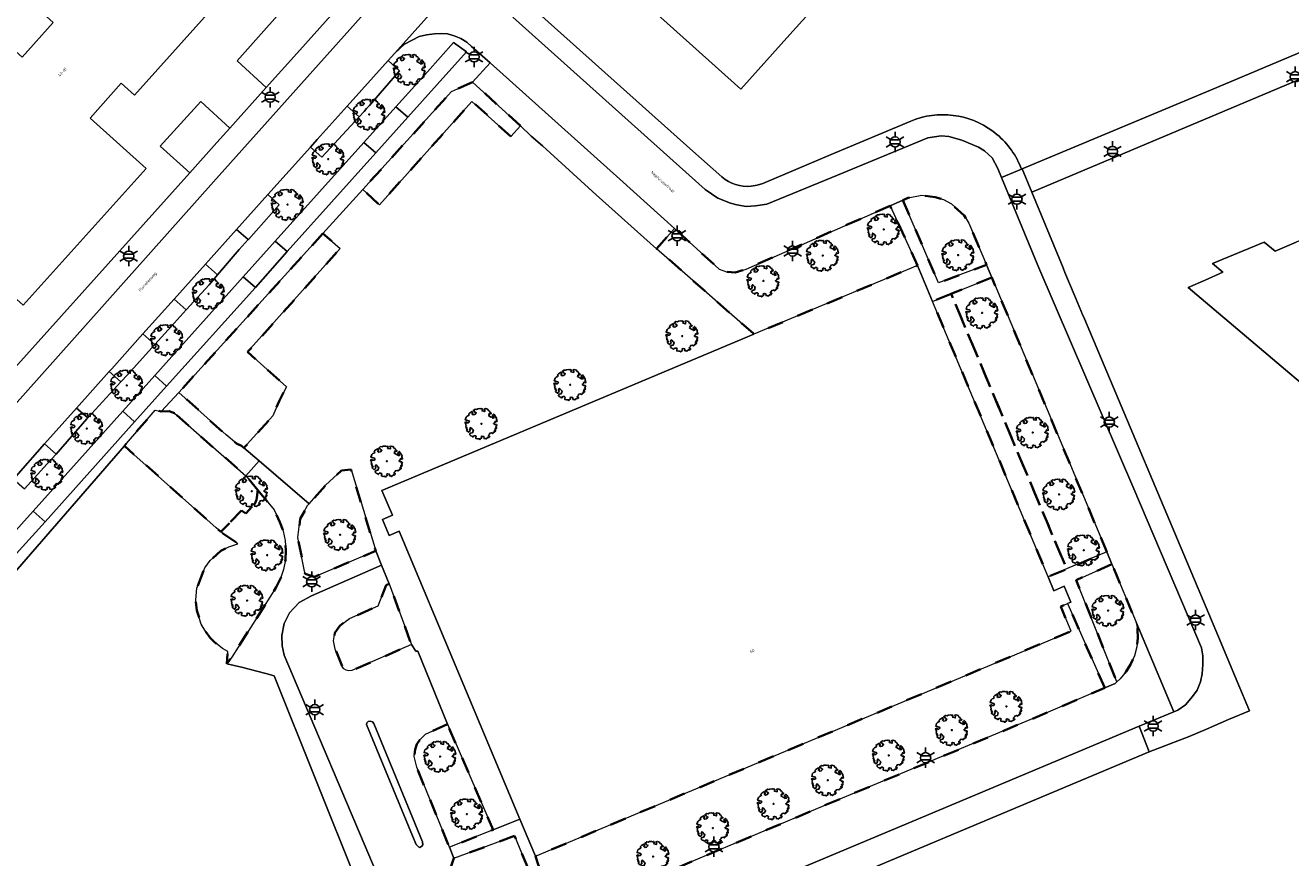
# Model space of a CAD drawing. Extents: x 105780 to 185197, y 477999 to 525027.
# Tile 377 of 562: x 108224 to 108381, y 478850 to 478954. Entities that reach past the tile are written whole.
import ezdxf
from ezdxf.enums import TextEntityAlignment as Align

# ---------------------------------------------------------------- set-up
doc = ezdxf.new("R2010")
doc.units = 0
doc.linetypes.add('XX-HIDDEN', pattern=[4, 2, -2])
for name, color, linetype, lineweight in [('B-GV-GR-BOOM-S', 252, 'Continuous', 25), ('B-GV-GR-MATERIAALGRENS-G', 252, 'XX-HIDDEN', 35), ('B-RO-IE-MEUBILAIR_WEGMEUBILAIR-S', 252, 'Continuous', 25), ('B-XX-KG-KADASTRAAL_BEBOUWING-G', 252, 'Continuous', 20), ('B1-WE-OG-BEBOUWING-T18', 7, 'Continuous', 18), ('B1-WE-OG-TERREIN_ERF-GV', 252, 'Continuous', 18), ('B1-WE-OG-TOPOGRAFIE-T18', 10, 'Continuous', 18), ('B1-WE-VH-VERHARDING_ASFALT-GV', 252, 'Continuous', 18), ('B1-WE-VH-VERHARDING_BEDRIJFSVLOERPLAAT-GV', 252, 'Continuous', 18), ('B1-WE-VH-VERHARDING_BETONSTRAATSTEEN-GV', 252, 'Continuous', 18), ('B1-WE-VH-VERHARDING_TEGEL-GV', 252, 'Continuous', 18)]:
    doc.layers.add(name, color=color, linetype=linetype, lineweight=lineweight)
doc.styles.add('NLCS-ISO', font='NLCS-ISO.ttf')
doc.styles.add('NLCS-ISO-M200-T18', font='NLCS-ISO.ttf', dxfattribs={"height": 0.36})

# ---------------------------------------------------------------- blocks, each defined once
blk = doc.blocks.new('B-SIE-WEG_LICHTMAST-SO')
at = {"ltscale": 0.1}
for p, q in [((-1.1, 0.63), (-2.19, 1.27)), ((0, 1.27), (0, 2.53)), ((1.1, 0.63), (2.19, 1.27)), ((-1.1, -0.63), (-2.19, -1.27)), ((0, -1.27), (0, -2.53)), ((1.1, -0.63), (2.19, -1.27))]:
    blk.add_line(p, q, dxfattribs=at)
at = {"flags": 128}
for points in [[(-1.16, 0.5), (1.16, 0.5)], [(-1.16, -0.5), (1.16, -0.5)]]:
    blk.add_lwpolyline(points, dxfattribs=at)
at = {"ltscale": 0.1}
blk.add_circle((0, 0), 1.27, dxfattribs=at)
at = {"style": 'NLCS-ISO'}
blk.add_attdef('TYPE', text='', height=1.8, dxfattribs=at).set_placement((0, 2.53), align=Align.BOTTOM_CENTER)
blk = doc.blocks.new('B-SGR-BOOM_06')
at = {"linetype": 'Continuous', "flags": 128}
blk.add_lwpolyline([(1.08, 1.41), (1.01, 1.58), (0.88, 1.63), (0.78, 1.81), (0.51, 1.88), (0.34, 1.81), (0.44, 1.71), (0.43, 1.52), (0.09, 1.59), (0.14, 1.73), (0.07, 1.88), (-0.06, 1.84), (-0.19, 1.88), (-0.46, 1.86), (-0.6, 1.79), (-0.78, 1.83), (-1.02, 1.64), (-0.85, 1.56), (-0.8, 1.46), (-0.63, 1.37), (-0.8, 1.16), (-1.02, 1.11), (-1.17, 1.24), (-1.05, 1.29), (-1.15, 1.54), (-1.45, 1.37), (-1.6, 1.21), (-1.52, 1.14), (-1.6, 1.01), (-1.77, 0.94), (-1.89, 0.82), (-2, 0.49), (-1.55, 0.37), (-1.48, 0.22), (-1.6, 0.12), (-1.8, 0.12), (-1.84, 0.22), (-2.04, 0.15), (-1.9, -0.07), (-1.97, -0.15), (-1.89, -0.22), (-1.95, -0.4), (-1.81, -0.47), (-1.89, -0.62), (-1.77, -0.64), (-1.72, -0.68), (-1.85, -0.84), (-1.57, -1.07), (-1.47, -0.97), (-1.38, -0.79), (-1.45, -0.7), (-1.37, -0.47), (-1.25, -0.54), (-1.12, -0.7), (-1, -0.8), (-1.12, -1.12), (-1.37, -1.17), (-1.47, -1.36), (-1.33, -1.51), (-1.13, -1.56), (-1.11, -1.61), (-1.08, -1.66), (-0.93, -1.49), (-0.73, -1.49), (-0.63, -1.56), (-0.68, -1.71), (-0.68, -1.84), (-0.46, -1.89), (-0.24, -1.88), (-0.19, -1.98), (-0.09, -1.86), (0.04, -1.79), (-0.02, -1.6), (0.11, -1.56), (0.31, -1.61), (0.34, -1.84), (0.46, -1.83), (0.58, -1.89), (0.83, -1.69), (0.95, -1.74), (0.93, -1.66), (1.06, -1.59), (0.96, -1.49), (0.85, -1.46), (1.03, -1.29), (1.05, -1.19), (1.26, -1.14), (1.42, -1.22), (1.51, -1.12), (1.51, -1.05), (1.65, -1.05), (1.65, -0.95), (1.78, -0.91), (1.78, -0.82), (1.63, -0.82), (1.82, -0.64), (1.7, -0.57), (1.85, -0.62), (1.9, -0.5), (1.82, -0.37), (1.93, -0.18), (1.87, -0.1), (1.7, -0.1), (1.5, 0.03), (1.63, 0.12), (1.75, 0.34), (1.82, 0.24), (1.95, 0.29), (1.87, 0.57), (1.88, 0.75), (1.8, 0.79), (1.67, 1.06), (1.53, 1.21), (1.35, 1.04), (1.47, 0.97), (1.57, 0.72), (1.41, 0.69), (1.33, 0.85), (1.2, 0.82), (1.06, 0.92), (0.9, 1.01), (0.98, 1.07), (0.93, 1.17), (1.01, 1.27), (1.15, 1.22), (1.26, 1.29)], close=True, dxfattribs=at)
blk.add_circle((0, 0), 0.06)
at = {"style": 'NLCS-ISO'}
blk.add_attdef('SOORT', text='', height=0.3, dxfattribs=at).set_placement((0, -0.36), align=Align.TOP_CENTER)

msp = doc.modelspace()

# ---------------------------------------------------------------- linework, layer by layer
at = {"layer": 'B-GV-GR-MATERIAALGRENS-G', "flags": 128}
for points in [[(108285.405, 478941.262), (108279.456, 478946.685), (108276.843, 478945.528), (108265.782, 478933.314), (108267.854, 478931.417), (108279.376, 478944.289), (108284.216, 478939.938)], [(108333.075, 478931.999), (108337.489, 478921.676), (108343.483, 478923.907), (108341.283, 478929.138), (108340.712, 478930.061), (108339.107, 478931.508), (108338.117, 478932.079), (108337.087, 478932.342), (108335.43, 478932.606), (108333.723, 478932.284)], [(108331.466, 478931.291), (108313.554, 478923.407), (108312.174, 478922.988), (108311.069, 478923.045), (108310.187, 478923.39), (108304.612, 478928.438), (108302.383, 478925.929), (108306.235, 478922.573), (108306.223, 478922.56), (108314.514, 478915.288), (108334.88, 478923.85)], [(108260.809, 478927.829), (108242.853, 478908.022), (108248.759, 478902.731), (108250.021, 478901.677), (108250.681, 478901.353), (108250.971, 478901.104), (108254.582, 478905.108), (108255.345, 478906.949), (108256.271, 478908.714), (108251.431, 478913.068), (108262.972, 478925.963)], [(108344.135, 478922.356), (108339.079, 478920.305), (108353.465, 478886.027), (108358.464, 478888.158)], [(108339.079, 478920.305), (108336.762, 478919.365), (108351.165, 478885.047), (108353.465, 478886.027)], [(108242.317, 478905.428), (108241.661, 478905.701), (108240.666, 478905.662), (108239.903, 478905.809), (108236.066, 478901.384), (108237.27, 478900.31), (108247.51, 478891.17), (108248.099, 478890.644), (108250.649, 478893.305), (108251.196, 478892.933), (108252.332, 478894.149), (108252.526, 478894.656), (108252.701, 478895.841), (108251.23, 478897.611), (108251.199, 478897.638)], [(108264.312, 478898.405), (108263.133, 478898.297), (108261.137, 478896.465), (108259.087, 478894.142), (108258.901, 478893.931), (108257.993, 478892.273), (108257.677, 478889.952), (108258.483, 478885.968), (108258.594, 478885.421), (108259.76, 478885.037), (108267.391, 478888.287)], [(108252.701, 478895.841), (108252.526, 478894.656), (108252.332, 478894.149), (108251.196, 478892.933), (108250.649, 478893.305), (108248.099, 478890.644), (108250.222, 478889.152), (108249.097, 478888.792), (108248.101, 478888.273), (108246.756, 478887.093), (108246.101, 478886.187), (108245.577, 478884.928), (108245.118, 478883.616), (108244.963, 478882.185), (108245.105, 478880.862), (108245.64, 478879.154), (108246.206, 478878.214), (108246.744, 478877.466), (108247.208, 478876.997), (108248.287, 478876.122), (108248.951, 478875.747), (108248.831, 478874.216), (108249.455, 478875.049), (108254.998, 478883.754), (108255.525, 478884.836), (108255.905, 478885.978), (108256.13, 478887.161), (108256.197, 478888.363), (108256.104, 478889.563), (108255.853, 478890.74), (108255.449, 478891.874), (108254.743, 478893.383)], [(108359.105, 478886.628), (108354.64, 478884.647), (108359.73, 478871.967), (108360.122, 478872.33), (108360.872, 478873.262), (108361.419, 478874.123), (108361.922, 478875.189), (108362.209, 478876.314), (108362.341, 478877.423), (108362.304, 478878.531), (108362.133, 478879.39)], [(108269.074, 478884.16), (108268.683, 478883.995), (108267.678, 478881.419), (108264.134, 478879.857), (108262.894, 478878.959), (108262.304, 478878.055), (108262.129, 478877.07), (108262.349, 478876.033), (108263.206, 478873.874), (108263.413, 478873.591), (108263.707, 478873.401), (108264.05, 478873.328), (108264.396, 478873.382), (108271.84, 478876.599)], [(108358.212, 478871.199), (108353.574, 478881.728), (108352.73, 478881.37), (108354.02, 478878.28), (108287.3, 478850.23), (108287.63, 478849.207), (108290.382, 478842.752), (108298.418, 478846.045), (108323.199, 478856.516), (108351.178, 478868.181)], [(108276.321, 478866.692), (108273.583, 478865.429), (108272.92, 478864.794), (108272.5, 478864.191), (108272.293, 478863.527), (108272.193, 478862.651), (108272.492, 478861.314), (108276.562, 478851.347), (108282.001, 478853.526)], [(108284.691, 478852.758), (108277.122, 478849.977), (108275.48, 478845.133), (108275.699, 478844.153), (108276.585, 478842.602), (108277.311, 478841.765), (108277.999, 478841.081), (108278.638, 478840.703), (108279.993, 478840.096), (108281.491, 478839.993), (108283.627, 478840.186), (108285.031, 478840.583), (108284.932, 478842.05), (108288.37, 478843.822)]]:
    msp.add_lwpolyline(points, close=True, dxfattribs=at)
at = {"layer": 'B-XX-KG-KADASTRAAL_BEBOUWING-G', "flags": 128}
for points in [[(108252.625, 478962.134), (108235.546, 478977.46), (108220.232, 478960.394), (108227.217, 478954.126), (108223.33, 478949.795), (108221.707, 478951.251), (108206.397, 478934.189), (108223.454, 478918.883), (108238.767, 478935.948), (108231.791, 478942.207), (108235.685, 478946.546), (108237.321, 478945.078)], [(108336.762, 478919.365), (108334.88, 478923.85), (108314.514, 478915.288), (108268.144, 478895.793), (108269.469, 478892.713), (108268.23, 478892.18), (108269.07, 478890.22), (108270.3, 478890.73), (108285.353, 478854.869), (108287.3, 478850.23), (108354.02, 478878.28), (108352.73, 478881.37), (108353.574, 478881.728), (108353.98, 478881.9), (108353.16, 478883.88), (108351.89, 478883.32), (108351.165, 478885.047)]]:
    msp.add_lwpolyline(points, close=True, dxfattribs=at)
for points in [[(108301.713, 478955.818), (108312.866, 478945.817), (108318.98, 478952.623), (108319.786, 478953.52), (108325.359, 478959.724)], [(108405.925, 478908.706), (108404.089, 478910.308), (108392.321, 478920.264), (108384.486, 478926.893), (108383.78, 478927.49), (108382.075, 478926.757), (108379.45, 478925.63), (108378.07, 478926.76), (108371.624, 478924.108), (108372.946, 478923.027), (108370.719, 478922.03), (108368.62, 478921.09), (108394.72, 478899.02)]]:
    msp.add_lwpolyline(points, dxfattribs=at)
at = {"layer": 'B1-WE-OG-TERREIN_ERF-GV', "flags": 128}
for points in [[(108222.416, 478911.075), (108244.227, 478935.398), (108240.519, 478938.713), (108245.59, 478944.279), (108249.203, 478940.976), (108253.717, 478946.031), (108250.105, 478949.334), (108258.153, 478958.411), (108261.846, 478955.058), (108266.251, 478959.983), (108258.45, 478966.984), (108262.444, 478971.461), (108263.933, 478970.125), (108266.262, 478972.736), (108272.583, 478967.064), (108276.183, 478971.089), (108271.566, 478975.146), (108249.197, 478992.527), (108255.182, 478999.509), (108254.628, 479000), (108226.503, 479024.937), (108226.808, 479025.282), (108222.777, 479028.691)], [(108347.588, 478936.479), (108347.848, 478935.853), (108347.914, 478935.881), (108371.372, 478945.71), (108388.048, 478952.698), (108384.706, 478961.444)], [(108325.359, 478959.724), (108319.786, 478953.52), (108318.98, 478952.623), (108312.866, 478945.817), (108301.713, 478955.818)], [(108286.112, 478956.672), (108306.899, 478938.107), (108310.513, 478934.879)], [(108391.402, 478950.8), (108349.123, 478932.996), (108353.017, 478923.567), (108353.252, 478922.958), (108354.403, 478920.238), (108355.461, 478917.739), (108355.697, 478917.188), (108370.852, 478881.215), (108372.405, 478877.552), (108374.723, 478871.999), (108376.266, 478868.35), (108373.633, 478867.252), (108370.893, 478866.069), (108368.72, 478865.15), (108363.762, 478863.234), (108312.554, 478841.742)], [(108314.155, 478933.71), (108314.911, 478933.85), (108315.609, 478934.076), (108324.145, 478937.673), (108334.044, 478941.844)], [(108394.72, 478899.02), (108368.62, 478921.09), (108370.719, 478922.03), (108372.946, 478923.027), (108371.624, 478924.108), (108378.07, 478926.76), (108379.45, 478925.63), (108382.075, 478926.757)], [(108265.095, 478846.776), (108254.733, 478872.714), (108253.691, 478872.988), (108250.664, 478873.784), (108248.831, 478874.216), (108248.951, 478875.747), (108248.287, 478876.122), (108247.208, 478876.997), (108246.744, 478877.466), (108246.206, 478878.214), (108245.64, 478879.154), (108245.105, 478880.862), (108244.963, 478882.185), (108245.118, 478883.616), (108245.577, 478884.928), (108246.101, 478886.187), (108246.756, 478887.093), (108248.101, 478888.273), (108249.097, 478888.792), (108250.222, 478889.152), (108248.099, 478890.644), (108247.51, 478891.17), (108237.27, 478900.31), (108236.066, 478901.384), (108210.478, 478871.872)]]:
    msp.add_lwpolyline(points, dxfattribs=at)
for points in [[(108252.625, 478962.134), (108237.321, 478945.078), (108235.685, 478946.546), (108231.791, 478942.207), (108238.767, 478935.948), (108223.454, 478918.883), (108206.397, 478934.189), (108221.707, 478951.251), (108223.33, 478949.795), (108227.217, 478954.126), (108220.232, 478960.394), (108235.546, 478977.46)], [(108261.846, 478955.058), (108258.153, 478958.411), (108250.105, 478949.334), (108253.717, 478946.031), (108257.915, 478950.693)], [(108249.203, 478940.976), (108245.59, 478944.279), (108240.519, 478938.713), (108244.227, 478935.398), (108247.578, 478939.154)], [(108314.514, 478915.288), (108306.223, 478922.56), (108306.235, 478922.573), (108302.383, 478925.929), (108294.862, 478932.663), (108288.167, 478938.744), (108286.75, 478939.95), (108285.405, 478941.262), (108284.216, 478939.938), (108279.376, 478944.289), (108267.854, 478931.417), (108265.782, 478933.314), (108260.809, 478927.829), (108262.972, 478925.963), (108251.431, 478913.068), (108256.271, 478908.714), (108255.345, 478906.949), (108254.582, 478905.108), (108250.971, 478901.104), (108252.88, 478899.515), (108259.087, 478894.142), (108261.137, 478896.465), (108263.133, 478898.297), (108264.312, 478898.405), (108267.391, 478888.287), (108268.11, 478886.523), (108269.074, 478884.16), (108271.84, 478876.599), (108271.849, 478876.603), (108272.371, 478875.789), (108272.643, 478875.798), (108276.321, 478866.692), (108282.001, 478853.526), (108285.353, 478854.869), (108270.3, 478890.73), (108269.07, 478890.22), (108268.23, 478892.18), (108269.469, 478892.713), (108268.144, 478895.793)]]:
    msp.add_lwpolyline(points, close=True, dxfattribs=at)
at = {"layer": 'B1-WE-OG-TERREIN_ERF-GV'}
for points in [[(108334.044, 478941.844, -0.2621406), (108344.26, 478940.586)], [(108344.26, 478940.586, -0.1279275), (108347.588, 478936.479)], [(108310.513, 478934.879, 0.1968586), (108314.155, 478933.71)]]:
    msp.add_lwpolyline(points, format="xyb", dxfattribs=at)
at = {"layer": 'B1-WE-VH-VERHARDING_ASFALT-GV', "flags": 128}
msp.add_lwpolyline([(108277.122, 478849.977), (108276.562, 478851.347), (108272.492, 478861.314), (108272.193, 478862.651), (108272.293, 478863.527), (108272.5, 478864.191), (108272.92, 478864.794), (108273.583, 478865.429), (108276.321, 478866.692), (108272.643, 478875.798), (108272.371, 478875.789), (108271.849, 478876.603), (108271.84, 478876.599), (108264.396, 478873.382), (108264.05, 478873.328), (108263.707, 478873.401), (108263.413, 478873.591), (108263.206, 478873.874), (108262.349, 478876.033), (108262.129, 478877.07), (108262.304, 478878.055), (108262.894, 478878.959), (108264.134, 478879.857), (108267.678, 478881.419), (108268.683, 478883.995), (108269.074, 478884.16), (108268.11, 478886.523), (108264.424, 478884.88), (108259.402, 478882.676), (108257.867, 478881.844), (108256.649, 478880.582), (108255.979, 478879.214), (108255.697, 478877.75), (108255.737, 478876.469), (108255.988, 478875.271), (108267.551, 478847.957)], dxfattribs=at)
msp.add_lwpolyline([(108266.282, 478866.841), (108266.448, 478867.035), (108266.678, 478867.079), (108266.971, 478866.972), (108267.156, 478866.766), (108273.231, 478852.031), (108273.273, 478851.659), (108273.144, 478851.48), (108272.885, 478851.317), (108272.71, 478851.395), (108272.441, 478851.697), (108271.954, 478852.786), (108266.219, 478866.654)], close=True, dxfattribs=at)
at = {"layer": 'B1-WE-VH-VERHARDING_BEDRIJFSVLOERPLAAT-GV', "flags": 128}
for points in [[(108271.388, 478942.337), (108269.883, 478943.618), (108265.886, 478939.178), (108267.38, 478937.901)], [(108256.36, 478925.576), (108254.869, 478926.894), (108250.886, 478922.421), (108252.39, 478921.094)], [(108241.336, 478908.807), (108239.873, 478910.129), (108235.887, 478905.673), (108237.337, 478904.36)], [(108226.195, 478891.915), (108224.725, 478893.246), (108220.707, 478888.78), (108222.18, 478887.459)]]:
    msp.add_lwpolyline(points, close=True, dxfattribs=at)
at = {"layer": 'B1-WE-VH-VERHARDING_BETONSTRAATSTEEN-GV', "flags": 128}
for points in [[(108274.428, 478964.741), (108247.193, 478934.265), (108219.958, 478903.789)], [(108219.958, 478903.789), (108247.193, 478934.265), (108274.428, 478964.741)], [(108222.24, 478897.231), (108226.137, 478901.602), (108230.125, 478906.078), (108234.182, 478910.629), (108234.498, 478910.984), (108238.386, 478915.325), (108242.273, 478919.664), (108246.159, 478924.004), (108250.046, 478928.343), (108253.954, 478932.706), (108259.256, 478938.607), (108260.097, 478939.544), (108263.82, 478943.684), (108268.943, 478949.379), (108269.785, 478950.315), (108282.374, 478964.41)], [(108282.374, 478964.41), (108269.785, 478950.315), (108270.983, 478951.407), (108272.812, 478952.366), (108273.702, 478952.591), (108274.702, 478952.721), (108275.542, 478952.748), (108276.348, 478952.707), (108277.171, 478952.46), (108277.574, 478952.306), (108277.986, 478952.148), (108278.749, 478951.664), (108279.32, 478951.152), (108281.637, 478949.078), (108297.792, 478934.613), (108304.612, 478928.438), (108310.187, 478923.39), (108311.069, 478923.045), (108312.174, 478922.988), (108313.554, 478923.407), (108331.466, 478931.291), (108333.075, 478931.999), (108333.723, 478932.284), (108335.43, 478932.606), (108337.087, 478932.342), (108338.117, 478932.079), (108339.107, 478931.508), (108340.712, 478930.061), (108341.283, 478929.138), (108343.483, 478923.907), (108344.135, 478922.356), (108358.464, 478888.158), (108359.105, 478886.628), (108362.133, 478879.39), (108366.802, 478868.23), (108367.329, 478868.452), (108368.261, 478869.113), (108369.133, 478870.135), (108369.714, 478870.921), (108370.152, 478871.968), (108370.36, 478872.967), (108370.421, 478874.136), (108370.415, 478875.193), (108370.269, 478876.199), (108361.826, 478896.013), (108350, 478923.533), (108345.348, 478934.805), (108344.882, 478935.935), (108344.191, 478937.248), (108343.239, 478938.128), (108342.487, 478938.58), (108340.388, 478939.454), (108338.778, 478939.905), (108337.851, 478940.022), (108336.17, 478939.763), (108324.917, 478935.08), (108316.112, 478931.476), (108314.701, 478931.298), (108313.543, 478931.215), (108312.367, 478931.415), (108311.581, 478931.603), (108310.001, 478932.252), (108308.45, 478933.32), (108284.454, 478954.801)], [(108261.846, 478955.058), (108257.915, 478950.693), (108253.717, 478946.031), (108249.203, 478940.976), (108247.578, 478939.154), (108244.227, 478935.398), (108222.416, 478911.075)], [(108210.478, 478871.872), (108236.066, 478901.384), (108239.903, 478905.809), (108240.666, 478905.662), (108242.853, 478908.022), (108260.809, 478927.829), (108265.782, 478933.314), (108276.843, 478945.528), (108279.456, 478946.685), (108281.637, 478949.078), (108279.32, 478951.152), (108278.749, 478951.664), (108277.986, 478952.148), (108277.574, 478952.306), (108277.171, 478952.46), (108276.348, 478952.707), (108275.542, 478952.748), (108274.702, 478952.721), (108273.702, 478952.591), (108272.812, 478952.366), (108270.983, 478951.407), (108269.785, 478950.315), (108268.943, 478949.379), (108270.337, 478948.106), (108266.604, 478943.783), (108266.244, 478943.393), (108265.932, 478943.053), (108265.305, 478942.37), (108260.69, 478937.338), (108259.256, 478938.607), (108253.954, 478932.706), (108255.372, 478931.398), (108251.519, 478927.096), (108251.491, 478927.065), (108250.387, 478925.829), (108247.668, 478922.669), (108246.622, 478921.454), (108243.779, 478918.332), (108241.515, 478915.846), (108239.869, 478914.013), (108236.474, 478910.231), (108235.647, 478909.333), (108231.517, 478904.846), (108231.411, 478904.731), (108227.553, 478900.35), (108226.461, 478899.11), (108223.636, 478895.996)], [(108220.707, 478888.78), (108224.725, 478893.246), (108235.887, 478905.673), (108239.873, 478910.129), (108250.886, 478922.421), (108254.869, 478926.894), (108265.886, 478939.178), (108269.883, 478943.618), (108273.836, 478947.963), (108277.091, 478951.642), (108278.716, 478950.481), (108271.388, 478942.337), (108267.38, 478937.901), (108256.36, 478925.576), (108252.39, 478921.094), (108241.336, 478908.807), (108237.337, 478904.36), (108226.195, 478891.915), (108222.18, 478887.459)]]:
    msp.add_lwpolyline(points, dxfattribs=at)
for points in [[(108278.716, 478950.481), (108277.091, 478951.642), (108273.836, 478947.963), (108269.883, 478943.618), (108271.388, 478942.337)], [(108270.337, 478948.106), (108268.943, 478949.379), (108263.82, 478943.684), (108265.305, 478942.37), (108265.932, 478943.053), (108266.244, 478943.393), (108266.604, 478943.783)], [(108265.305, 478942.37), (108263.82, 478943.684), (108260.097, 478939.544), (108259.256, 478938.607), (108260.69, 478937.338)], [(108267.38, 478937.901), (108265.886, 478939.178), (108254.869, 478926.894), (108256.36, 478925.576)], [(108255.372, 478931.398), (108253.954, 478932.706), (108250.046, 478928.343), (108251.491, 478927.065), (108251.519, 478927.096)], [(108250.387, 478925.829), (108251.491, 478927.065), (108250.046, 478928.343), (108246.159, 478924.004), (108247.668, 478922.669)], [(108247.668, 478922.669), (108246.159, 478924.004), (108242.273, 478919.664), (108243.779, 478918.332), (108246.622, 478921.454)], [(108252.39, 478921.094), (108250.886, 478922.421), (108239.873, 478910.129), (108241.336, 478908.807)], [(108243.779, 478918.332), (108242.273, 478919.664), (108238.386, 478915.325), (108239.869, 478914.013), (108241.515, 478915.846)], [(108239.869, 478914.013), (108238.386, 478915.325), (108234.498, 478910.984), (108234.182, 478910.629), (108235.647, 478909.333), (108236.474, 478910.231)], [(108235.647, 478909.333), (108234.182, 478910.629), (108230.125, 478906.078), (108231.517, 478904.846)], [(108237.337, 478904.36), (108235.887, 478905.673), (108224.725, 478893.246), (108226.195, 478891.915)], [(108231.411, 478904.731), (108231.517, 478904.846), (108230.125, 478906.078), (108226.137, 478901.602), (108227.553, 478900.35)], [(108226.461, 478899.11), (108227.553, 478900.35), (108226.137, 478901.602), (108222.24, 478897.231), (108223.636, 478895.996)], [(108362.514, 478866.428), (108366.802, 478868.23), (108362.133, 478879.39), (108362.304, 478878.531), (108362.341, 478877.423), (108362.209, 478876.314), (108361.922, 478875.189), (108361.419, 478874.123), (108360.872, 478873.262), (108360.122, 478872.33), (108359.73, 478871.967), (108359.497, 478871.75), (108358.212, 478871.199), (108351.178, 478868.181), (108323.199, 478856.516), (108298.418, 478846.045), (108290.382, 478842.752), (108285.621, 478840.822), (108287.975, 478835.173), (108294.382, 478837.84), (108301.992, 478841.09), (108309.775, 478844.29), (108335.524, 478855.099)]]:
    msp.add_lwpolyline(points, close=True, dxfattribs=at)
at = {"layer": 'B1-WE-VH-VERHARDING_TEGEL-GV', "flags": 128}
for points in [[(108391.402, 478950.8), (108387.838, 478960.078), (108386.678, 478962.797), (108386.204, 478962.593), (108384.54, 478961.877), (108384.706, 478961.444), (108388.048, 478952.698), (108371.372, 478945.71), (108347.914, 478935.881), (108349.123, 478932.996)], [(108281.637, 478949.078), (108279.456, 478946.685), (108285.405, 478941.262), (108286.75, 478939.95), (108288.167, 478938.744), (108294.862, 478932.663), (108302.383, 478925.929), (108304.612, 478928.438), (108297.792, 478934.613)], [(108355.697, 478917.188), (108355.461, 478917.739), (108354.403, 478920.238), (108353.252, 478922.958), (108353.017, 478923.567), (108349.123, 478932.996), (108347.914, 478935.881), (108347.848, 478935.853), (108345.348, 478934.805), (108350, 478923.533), (108361.826, 478896.013), (108370.269, 478876.199), (108370.415, 478875.193), (108370.421, 478874.136), (108370.36, 478872.967), (108370.152, 478871.968), (108369.714, 478870.921), (108369.133, 478870.135), (108368.261, 478869.113), (108367.329, 478868.452), (108366.802, 478868.23), (108362.514, 478866.428), (108363.762, 478863.234), (108368.72, 478865.15), (108370.893, 478866.069), (108373.633, 478867.252), (108376.266, 478868.35), (108374.723, 478871.999), (108372.405, 478877.552), (108370.852, 478881.215)], [(108333.075, 478931.999), (108331.466, 478931.291), (108334.88, 478923.85), (108336.762, 478919.365), (108339.079, 478920.305), (108344.135, 478922.356), (108343.483, 478923.907), (108337.489, 478921.676)], [(108242.853, 478908.022), (108240.666, 478905.662), (108241.661, 478905.701), (108242.317, 478905.428), (108251.199, 478897.638), (108252.88, 478899.515), (108250.971, 478901.104), (108250.681, 478901.353), (108250.021, 478901.677), (108248.759, 478902.731)], [(108354.64, 478884.647), (108359.105, 478886.628), (108358.464, 478888.158), (108353.465, 478886.027), (108351.165, 478885.047), (108351.89, 478883.32), (108353.16, 478883.88), (108353.98, 478881.9), (108353.574, 478881.728), (108358.212, 478871.199), (108359.497, 478871.75), (108359.73, 478871.967)], [(108267.156, 478866.766), (108266.971, 478866.972), (108266.678, 478867.079), (108266.448, 478867.035), (108266.282, 478866.841), (108266.219, 478866.654), (108271.954, 478852.786), (108272.441, 478851.697), (108272.71, 478851.395), (108272.885, 478851.317), (108273.144, 478851.48), (108273.273, 478851.659), (108273.231, 478852.031)], [(108284.691, 478852.758), (108288.37, 478843.822), (108284.932, 478842.05), (108285.031, 478840.583), (108285.621, 478840.822), (108290.382, 478842.752), (108287.63, 478849.207), (108287.3, 478850.23), (108285.353, 478854.869), (108282.001, 478853.526), (108276.562, 478851.347), (108277.122, 478849.977)]]:
    msp.add_lwpolyline(points, close=True, dxfattribs=at)
for points in [[(108306.899, 478938.107), (108286.112, 478956.672), (108284.454, 478954.801), (108308.45, 478933.32), (108310.001, 478932.252), (108311.581, 478931.603), (108312.367, 478931.415), (108313.543, 478931.215), (108314.701, 478931.298), (108316.112, 478931.476), (108324.917, 478935.08), (108336.17, 478939.763), (108337.851, 478940.022), (108338.778, 478939.905), (108340.388, 478939.454), (108342.487, 478938.58), (108343.239, 478938.128), (108344.191, 478937.248), (108344.882, 478935.935), (108345.348, 478934.805), (108347.848, 478935.853), (108347.588, 478936.479)], [(108334.044, 478941.844), (108324.145, 478937.673), (108315.609, 478934.076), (108314.911, 478933.85), (108314.155, 478933.71)], [(108310.513, 478934.879), (108306.899, 478938.107)], [(108267.551, 478847.957), (108255.988, 478875.271), (108255.737, 478876.469), (108255.697, 478877.75), (108255.979, 478879.214), (108256.649, 478880.582), (108257.867, 478881.844), (108259.402, 478882.676), (108264.424, 478884.88), (108268.11, 478886.523), (108267.391, 478888.287), (108259.76, 478885.037), (108258.594, 478885.421), (108258.483, 478885.968), (108257.677, 478889.952), (108257.993, 478892.273), (108258.901, 478893.931), (108259.087, 478894.142), (108252.88, 478899.515), (108251.199, 478897.638), (108251.23, 478897.611), (108252.701, 478895.841), (108254.743, 478893.383), (108255.449, 478891.874), (108255.853, 478890.74), (108256.104, 478889.563), (108256.197, 478888.363), (108256.13, 478887.161), (108255.905, 478885.978), (108255.525, 478884.836), (108254.998, 478883.754), (108249.455, 478875.049), (108248.831, 478874.216), (108250.664, 478873.784), (108253.691, 478872.988), (108254.733, 478872.714), (108265.095, 478846.776)], [(108312.554, 478841.742), (108363.762, 478863.234), (108362.514, 478866.428), (108335.524, 478855.099), (108309.775, 478844.29)]]:
    msp.add_lwpolyline(points, dxfattribs=at)
at = {"layer": 'B1-WE-VH-VERHARDING_TEGEL-GV'}
for points in [[(108344.26, 478940.586, 0.2621406), (108334.044, 478941.844)], [(108347.588, 478936.479, 0.1279275), (108344.26, 478940.586)], [(108314.155, 478933.71, -0.1968586), (108310.513, 478934.879)]]:
    msp.add_lwpolyline(points, format="xyb", dxfattribs=at)

# ---------------------------------------------------------------- block references
at = {"layer": 'B-GV-GR-BOOM-S', "linetype": 'Continuous', "lineweight": 0}
for p in [(108271.605, 478948.255), (108266.587, 478942.668), (108261.476, 478937.112), (108256.401, 478931.429), (108330.671, 478928.347), (108323.075, 478925.084), (108339.952, 478925.147), (108315.679, 478921.915), (108246.568, 478920.322), (108342.939, 478917.931), (108241.382, 478914.566), (108305.571, 478915.049), (108236.371, 478908.902), (108291.62, 478908.992), (108231.389, 478903.524), (108280.548, 478904.126), (108349.234, 478903.032), (108268.78, 478899.459), (108226.446, 478897.8), (108251.933, 478895.704), (108352.518, 478895.321), (108262.94, 478890.298), (108253.88, 478887.749), (108355.606, 478888.359), (108251.363, 478882.089), (108358.638, 478880.835), (108345.954, 478868.896), (108339.162, 478865.955), (108275.403, 478862.654), (108331.298, 478862.801), (108323.702, 478859.707), (108316.963, 478856.745), (108278.75, 478855.482), (108309.399, 478853.744), (108301.942, 478850.194)]:
    msp.add_blockref('B-SGR-BOOM_06', p, dxfattribs=at)
at = {"layer": 'B-RO-IE-MEUBILAIR_WEGMEUBILAIR-S', "xscale": 0.5, "yscale": 0.5, "zscale": 0.5}
for p in [(108279.643, 478949.842), (108381.946, 478947.365), (108254.241, 478944.812), (108332.089, 478939.24), (108359.175, 478938.056), (108347.277, 478932.101), (108304.933, 478927.558), (108236.614, 478925.012), (108319.326, 478925.646), (108358.776, 478904.333), (108259.409, 478884.438), (108369.529, 478879.659), (108259.788, 478868.497), (108364.24, 478866.458), (108335.898, 478862.509), (108309.522, 478851.413)]:
    msp.add_blockref('B-SIE-WEG_LICHTMAST-SO', p, dxfattribs=at)

# ---------------------------------------------------------------- texts
at = {"layer": 'B1-WE-OG-BEBOUWING-T18', "style": 'NLCS-ISO-M200-T18'}
for s, rotation, p in [('43-81', 46.5, (108228.361, 478947.957)), ('60', 25.3, (108314.294, 478875.825))]:
    msp.add_text(s, height=0.36, rotation=rotation, dxfattribs=at).set_placement(p, align=Align.MIDDLE)
at = {"layer": 'B1-WE-OG-TOPOGRAFIE-T18', "style": 'NLCS-ISO-M200-T18'}
for s, rotation, p in [('Neptunusstraat', 318.2, (108303.13, 478934.221)), ('Planetenweg', 48.2, (108238.991, 478921.776))]:
    msp.add_text(s, height=0.36, rotation=rotation, dxfattribs=at).set_placement(p, align=Align.MIDDLE)

doc.saveas('drawing.dxf')
